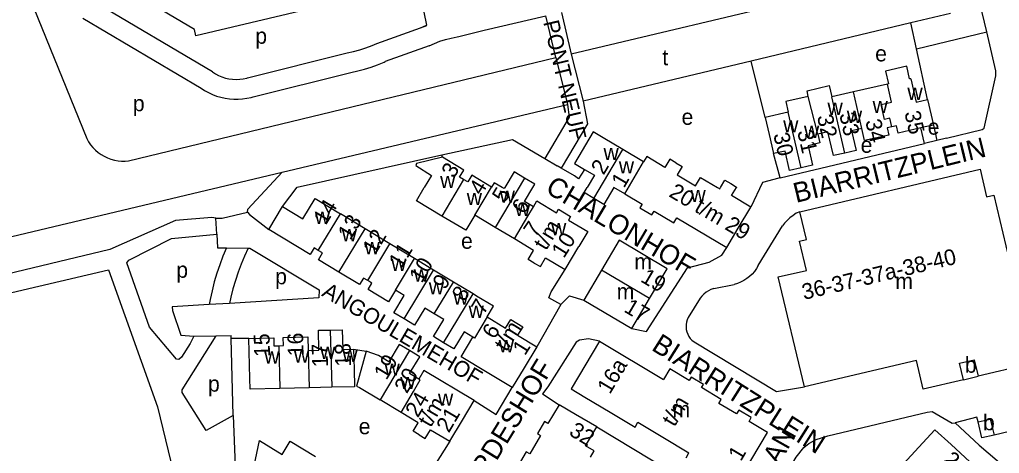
# Model space of a CAD drawing. Extents: x 157768 to 159790, y 387230 to 389604.
# Drawn here: x 159107.4 to 159355, y 388182.9 to 388292.4 of the extents above; entities that cross this region are included whole.
import ezdxf

# ---------------------------------------------------------------- set-up
doc = ezdxf.new("R2010")
doc.units = 0
for name, color, linetype in [('BLT_Basislijn', 7, 'Continuous'), ('BLT_Bebouwing', 7, 'Continuous'), ('BLT_Centroide', 7, 'Continuous'), ('BLT_Huisnummer', 7, 'Continuous'), ('BLT_Huisnummer_reeks', 7, 'Continuous'), ('BLT_Onderverdeling_panden', 7, 'Continuous'), ('BLT_Straatnaam', 7, 'Continuous'), ('BLT_Straatnaam_verkleind', 7, 'Continuous')]:
    doc.layers.add(name, color=color, linetype=linetype)

msp = doc.modelspace()

# ---------------------------------------------------------------- linework, layer by layer
at = {"layer": 'BLT_Basislijn'}
for p, q in [((159091.74, 388343.13), (159124.39, 388262.36)), ((159340.07, 388305.87), (159246.76, 388283.66)), ((159208.53, 388299.14), (159210.25, 388291)), ((159156.14, 388279.2), (159125.96, 388297.05)), ((159123.41, 388292.75), (159153.27, 388275.11)), ((159224.79, 388289.73), (159240.35, 388293.36)), ((159242.89, 388282.87), (159240.35, 388293.36)), ((159244.36, 388294.18), (159246.76, 388283.66)), ((159342.61, 388293.98), (159332.6, 388291.59)), ((159197.71, 388286.37), (159208.71, 388290.31)), ((159208.71, 388290.31), (159210.25, 388291)), ((159208.71, 388290.31), (159210.27, 388290.88)), ((159210.25, 388291), (159210.27, 388290.88)), ((159332.6, 388291.59), (159292.28, 388281.95)), ((159334.04, 388285.04), (159332.6, 388291.59)), ((159218.39, 388288.14), (159224.79, 388289.73)), ((159334.04, 388285.04), (159351.76, 388289.35)), ((159210.86, 388285.8), (159199.77, 388281.81)), ((159336.84, 388272.25), (159334.04, 388285.04)), ((159134.94, 388256.76), (159242.89, 388282.87)), ((159165.04, 388277.71), (159190.2, 388284)), ((159242.89, 388282.87), (159245.81, 388270.99)), ((159246.76, 388283.66), (159249.81, 388271.8)), ((159292.28, 388281.95), (159249.81, 388271.8)), ((159295.8, 388267.7), (159292.28, 388281.95)), ((159166.45, 388272.91), (159191.14, 388279.09)), ((159173.76, 388253.87), (159245.81, 388270.99)), ((159336.01, 388261.13), (159335.14, 388265.06)), ((159338.32, 388265.79), (159339.12, 388261.89)), ((159299.59, 388252.48), (159336.01, 388261.13)), ((159339.12, 388261.89), (159336.01, 388261.13)), ((159341.56, 388262.48), (159339.12, 388261.89)), ((159214.24, 388257.63), (159214.08, 388258.28)), ((159299.59, 388252.48), (159297.89, 388258.56)), ((159240.13, 388257.3), (159243.2, 388255.5)), ((159244.22, 388254.91), (159243.2, 388255.5)), ((159072.65, 388229.84), (159173.76, 388253.87)), ((159157.22, 388238.19), (159157, 388242.26)), ((159294.06, 388230.28), (159300.13, 388240.3)), ((159159.68, 388234.75), (159165.16, 388234.7)), ((159282.79, 388224.52), (159287.92, 388225.51)), ((159160.45, 388220.75), (159155.29, 388220.43)), ((159244.17, 388220.45), (159238.1, 388209.75)), ((159279.37, 388222.1), (159276.34, 388217.19)), ((159151.41, 388212.47), (159157.1, 388212.57)), ((159157.1, 388212.57), (159160.9, 388212.61)), ((159160.92, 388211.88), (159160.9, 388212.61)), ((159165.35, 388211.89), (159160.92, 388211.88)), ((159161.42, 388192.45), (159160.92, 388211.88)), ((159191.8, 388209.15), (159194.95, 388208.66)), ((159227.85, 388192.72), (159231.91, 388199.49)), ((159222.27, 388196.21), (159227.85, 388192.72)), ((159161.42, 388192.45), (159161.88, 388179.71)), ((159349.24, 388191.99), (159343.75, 388190.61)), ((159349.6, 388190.8), (159349.24, 388191.99)), ((159253.22, 388189.54), (159271.54, 388178.54))]:
    msp.add_line(p, q, dxfattribs=at)
for points in [[(159157, 388242.26), (159155.97, 388242.43), (159146.83, 388241.67), (159130.24, 388234.39), (159100, 388227.11), (159064.74, 388220.79), (159062.92, 388221.16), (159061.26, 388221.92), (159059.25, 388226.14), (159029.7, 388297.31), (159027.96, 388302.08), (159041.91, 388312.83), (159071.96, 388335.15), (159080.67, 388338.54)], [(159351.76, 388289.35), (159349.92, 388297), (159350.27, 388302.61), (159350.08, 388304.17), (159347.92, 388313.42)], [(159151.59, 388289.89), (159128.59, 388303.52), (159127.52, 388308.27)], [(159202.88, 388300.44), (159151.95, 388288.3), (159151.59, 388289.89)], [(159210.86, 388285.8), (159212.22, 388286.4), (159213.61, 388286.93), (159215.03, 388287.38), (159216.48, 388287.76), (159217.94, 388288.06), (159218.39, 388288.14)], [(159341.56, 388262.48), (159350.6, 388264.68), (159351.14, 388265.03), (159354.06, 388278.21), (159354.06, 388279.48), (159351.76, 388289.35)], [(159190.2, 388284), (159191.8, 388284.34), (159193.38, 388284.77), (159194.94, 388285.27), (159196.48, 388285.84), (159197.71, 388286.37)], [(159191.14, 388279.09), (159192.85, 388279.45), (159194.55, 388279.9), (159196.23, 388280.42), (159197.88, 388281.02), (159199.5, 388281.69), (159199.77, 388281.81)], [(159156.14, 388279.2), (159156.91, 388278.7), (159157.72, 388278.28), (159158.56, 388277.93), (159159.42, 388277.65), (159160.31, 388277.45), (159161.21, 388277.33), (159162.12, 388277.29), (159163.03, 388277.33), (159163.93, 388277.45), (159164.82, 388277.65), (159165.04, 388277.71)], [(159153.27, 388275.11), (159154.18, 388274.51), (159155.15, 388273.97), (159156.16, 388273.5), (159157.19, 388273.11), (159158.25, 388272.79), (159159.33, 388272.55), (159160.43, 388272.38), (159161.53, 388272.3), (159162.64, 388272.3), (159163.74, 388272.38), (159164.84, 388272.53), (159165.92, 388272.77), (159166.45, 388272.91)], [(159245.81, 388270.99), (159246.24, 388267.81), (159240.13, 388257.3)], [(159249.81, 388271.8), (159250.92, 388266.11), (159244.22, 388254.91)], [(159124.39, 388262.36), (159124.85, 388261.56), (159125.37, 388260.81), (159125.95, 388260.11), (159126.59, 388259.46), (159127.29, 388258.87), (159128.03, 388258.34), (159128.82, 388257.88), (159129.65, 388257.49), (159130.51, 388257.17), (159131.39, 388256.93), (159132.29, 388256.77), (159133.2, 388256.69), (159134.11, 388256.69), (159134.94, 388256.76)], [(159214.08, 388258.28), (159231.99, 388262.1), (159240.13, 388257.3)], [(159173.87, 388245.18), (159177.53, 388250.12), (159214.08, 388258.28)], [(159164.99, 388243.79), (159165.06, 388244.54), (159173.76, 388253.87)], [(159250.14, 388254.57), (159248.61, 388252.2), (159247.64, 388252.94), (159244.22, 388254.91)], [(159299.59, 388252.48), (159299.2, 388252.38), (159295.08, 388251.3), (159292.14, 388245.08)], [(159157, 388242.26), (159158.59, 388242.24), (159164.99, 388243.79)], [(159164.99, 388243.79), (159165.55, 388243.19), (159170.38, 388239.4)], [(159304.54, 388243.86), (159303.65, 388243.49), (159302.83, 388242.95), (159302.05, 388242.35), (159301.33, 388241.68), (159300.66, 388240.97), (159300.13, 388240.3)], [(159151.41, 388212.47), (159150.56, 388210.63), (159148.33, 388207.19), (159147.67, 388206.61), (159147.06, 388206.64), (159140.21, 388214.74), (159134.48, 388230.98), (159135.05, 388231.62), (159145.78, 388237.16), (159157.22, 388238.19)], [(159157.22, 388238.19), (159157.44, 388234.77), (159159.68, 388234.75)], [(159159.68, 388234.75), (159158.8, 388232.64), (159158, 388230.5), (159157.27, 388228.34), (159156.61, 388226.15), (159156.04, 388223.94), (159155.54, 388221.71), (159155.29, 388220.43)], [(159165.16, 388234.7), (159165.62, 388234.7), (159183.11, 388224.14), (159182.99, 388222.13), (159160.45, 388220.75)], [(159165.16, 388234.7), (159164.25, 388232.7), (159163.4, 388230.68), (159162.64, 388228.62), (159161.94, 388226.54), (159161.33, 388224.43), (159160.79, 388222.3), (159160.45, 388220.75)], [(159262.13, 388214.41), (159265.84, 388213.61), (159276.13, 388229.68), (159281.61, 388231.14), (159284.84, 388232.96), (159286.09, 388234.85)], [(159083.6, 388219.22), (159100, 388222.27), (159129.92, 388229.22), (159142.28, 388194.61), (159151.8, 388155.41), (159151.99, 388153.74), (159100, 388146.19), (159077.37, 388143.65)], [(159244.17, 388220.45), (159241.1, 388222.13), (159241.76, 388223.68), (159245.24, 388229.33)], [(159294.06, 388230.28), (159293.6, 388229.52), (159293.07, 388228.81), (159292.48, 388228.15), (159291.83, 388227.54), (159291.12, 388227), (159290.38, 388226.52), (159289.59, 388226.11), (159288.77, 388225.78), (159287.92, 388225.51)], [(159282.79, 388224.52), (159282.1, 388224.27), (159281.45, 388223.94), (159280.84, 388223.55), (159280.27, 388223.1), (159279.76, 388222.58), (159279.37, 388222.1)], [(159244.17, 388220.45), (159246.35, 388222.69), (159249.98, 388221.57)], [(159155.29, 388220.43), (159146, 388219.87), (159146.07, 388218.91), (159148.2, 388212.73), (159151.41, 388212.47)], [(159276.34, 388217.19), (159276.09, 388216.62), (159275.92, 388216.02), (159275.82, 388215.4), (159275.8, 388214.78), (159275.87, 388214.16), (159276.01, 388213.55), (159276.22, 388212.96), (159276.52, 388212.41), (159276.88, 388211.9), (159277.3, 388211.44), (159277.81, 388211.01)], [(159161.42, 388192.45), (159154.6, 388188.62), (159148.49, 388198.28), (159148.49, 388198.91), (159157.1, 388212.57)], [(159253.94, 388211.17), (159251.13, 388211.81), (159248.9, 388211.46), (159248.01, 388210.95), (159240.91, 388199.7), (159239.53, 388197.88), (159243.72, 388195.15)], [(159277.81, 388211.01), (159298.69, 388198.45), (159305.72, 388199.63)], [(159367.56, 388196.67), (159368.81, 388191.1), (159353.6, 388187.48)], [(159290.4, 388146.08), (159289.52, 388146.61), (159286.26, 388149.06), (159286.02, 388151.43), (159286.51, 388152.99), (159303.65, 388181.88), (159305.56, 388184.36), (159306.86, 388185.33), (159308.64, 388186.36), (159311.58, 388187.32), (159336.72, 388193.3), (159337.98, 388193.45), (159343.02, 388190.48), (159343.75, 388190.61)], [(159343.75, 388190.61), (159349.87, 388184.9), (159358.96, 388177.22)], [(159216.13, 388185.92), (159212.26, 388179.84), (159217.86, 388176.11)]]:
    msp.add_lwpolyline(points, dxfattribs=at)
at = {"layer": 'BLT_Bebouwing'}
for p, q in [((159326.66, 388276.13), (159318.09, 388274.17)), ((159318.09, 388274.17), (159312.63, 388272.92)), ((159336.84, 388272.25), (159338.32, 388265.79)), ((159301.63, 388269.03), (159295.8, 388267.7)), ((159265.09, 388256.52), (159259.86, 388259.61)), ((159170.38, 388239.4), (159173.87, 388245.18)), ((159194.72, 388239.58), (159188.46, 388243.36)), ((159227.55, 388239.92), (159222.41, 388242.99)), ((159288.98, 388239.74), (159292.14, 388245.08)), ((159200.99, 388235.8), (159194.72, 388239.58)), ((159232.42, 388237.01), (159227.55, 388239.92)), ((159286.09, 388234.85), (159288.98, 388239.74)), ((159207.21, 388232.06), (159200.99, 388235.8)), ((159245.24, 388229.33), (159248.69, 388235.1)), ((159212.02, 388229.16), (159207.21, 388232.06)), ((159217.03, 388226.14), (159212.02, 388229.16)), ((159254.43, 388229.12), (159249.98, 388221.57)), ((159221.99, 388223.14), (159217.03, 388226.14)), ((159249.98, 388221.57), (159262.13, 388214.41)), ((159262.13, 388214.41), (159266.58, 388221.96)), ((159253.94, 388211.17), (159270.09, 388201.51)), ((159238.1, 388209.75), (159234.92, 388204.48)), ((159234.92, 388204.48), (159231.91, 388199.49)), ((159345.87, 388201.46), (159349.58, 388202.33)), ((159180.6, 388199.44), (159173.14, 388199.26)), ((159186.27, 388199.57), (159180.6, 388199.44)), ((159203.8, 388193.2), (159198.49, 388196.38)), ((159219.32, 388191.26), (159222.27, 388196.21)), ((159250.27, 388197.05), (159256.65, 388193.23)), ((159247.86, 388192.71), (159243.72, 388195.15)), ((159256.65, 388193.23), (159262.91, 388189.49)), ((159216.13, 388185.92), (159219.32, 388191.26)), ((159262.91, 388189.49), (159263.64, 388190.71)), ((159263.64, 388190.71), (159269.92, 388186.95)), ((159269.92, 388186.95), (159276.54, 388182.99)), ((159342.76, 388185.07), (159347.47, 388180.74)), ((159275.81, 388181.77), (159276.54, 388182.99))]:
    msp.add_line(p, q, dxfattribs=at)
for points in [[(159332.57, 388277.48), (159332.29, 388277.41), (159331.56, 388280.63), (159326.2, 388279.41), (159326.93, 388276.19), (159326.66, 388276.13)], [(159332.57, 388277.48), (159333.92, 388271.58), (159336.84, 388272.25)], [(159306.69, 388273.01), (159306.37, 388274.44), (159311.99, 388275.74), (159312.63, 388272.92)], [(159306.69, 388273.01), (159300.98, 388271.71), (159301.63, 388269.03)], [(159295.8, 388267.7), (159296.78, 388263.43), (159297.89, 388258.56)], [(159327.76, 388265.32), (159326.59, 388265.05), (159327.01, 388263.24), (159320.91, 388261.84), (159320.21, 388264.9)], [(159335.14, 388265.06), (159329.36, 388263.74), (159328.93, 388265.58), (159327.76, 388265.32)], [(159338.32, 388265.79), (159335.4, 388265.12), (159335.14, 388265.06)], [(159259.86, 388259.61), (159254.88, 388262.56), (159252.33, 388264.07), (159247.6, 388256.06), (159250.14, 388254.57)], [(159309.06, 388263.44), (159309.57, 388261.25), (159306.63, 388260.57), (159307.76, 388255.62), (159304.85, 388254.96)], [(159315.88, 388258.71), (159313.01, 388258.05), (159311.64, 388264.03), (159309.06, 388263.44)], [(159320.21, 388264.9), (159317.62, 388264.31), (159318.75, 388259.37), (159315.88, 388258.71)], [(159214.24, 388257.63), (159207.73, 388256.07), (159207.52, 388255.59), (159211.5, 388253.05), (159209.68, 388250)], [(159219.6, 388252.04), (159218.57, 388252.65), (159219.62, 388254.41), (159214.24, 388257.63)], [(159273.26, 388256.25), (159271.71, 388257.16), (159270.48, 388255.07), (159265.86, 388257.82), (159265.09, 388256.52)], [(159304.85, 388254.96), (159301.94, 388254.29), (159300.81, 388259.22), (159297.89, 388258.56)], [(159273.26, 388256.25), (159274.8, 388255.34), (159273.55, 388253.22), (159278.21, 388250.47)], [(159226.67, 388250.12), (159221.65, 388253.12), (159220.64, 388251.42), (159219.6, 388252.04)], [(159234.99, 388252.39), (159232.38, 388253.95), (159230.02, 388250)], [(159250.14, 388254.57), (159252.63, 388253.11), (159250.79, 388250)], [(159304.54, 388243.86), (159350.07, 388254.66), (159351.72, 388247.64), (159353.55, 388248.07), (159361.87, 388212.9), (159360.06, 388212.47), (159361.78, 388205.22), (159349.58, 388202.33)], [(159229.38, 388250), (159227.33, 388251.22), (159226.67, 388250.12)], [(159237.1, 388250), (159237.6, 388250.83), (159234.99, 388252.39)], [(159278.21, 388250.47), (159279.45, 388252.56), (159283.78, 388250)], [(159284.5, 388250), (159285.62, 388251.88), (159287.1, 388251)], [(159287.1, 388251), (159288.58, 388250.12), (159288.51, 388250)], [(159214.1, 388242.81), (159207.68, 388246.65), (159209.68, 388250)], [(159230.02, 388250), (159229.85, 388249.72), (159229.38, 388250)], [(159237.27, 388245.15), (159235.01, 388246.5), (159237.1, 388250)], [(159252.53, 388247.23), (159250.02, 388248.71), (159250.79, 388250)], [(159260.32, 388248.41), (159257.56, 388250), (159255.04, 388245.75), (159252.53, 388247.23)], [(159260.32, 388248.41), (159264.7, 388245.82), (159264.15, 388244.89), (159267.18, 388243.1), (159267.74, 388244.05), (159272.71, 388241.11), (159273.43, 388242.34), (159286.09, 388234.85)], [(159283.78, 388250), (159284.32, 388249.68), (159284.5, 388250)], [(159292.14, 388245.08), (159287.29, 388247.95), (159288.51, 388250)], [(159173.87, 388245.18), (159179.01, 388242.08), (159182.1, 388247.2), (159188.46, 388243.36)], [(159237.27, 388245.15), (159238.1, 388246.6), (159243.03, 388243.65), (159243.54, 388244.51), (159246.63, 388242.67), (159246.1, 388241.78), (159250.95, 388238.89), (159248.69, 388235.1)], [(159222.41, 388242.99), (159220.15, 388239.2), (159214.1, 388242.81)], [(159305.72, 388199.63), (159299.1, 388227.48), (159306.19, 388229.08), (159304.45, 388236.42), (159306.2, 388236.84), (159304.54, 388243.86)], [(159182.89, 388234.1), (159181.83, 388234.74), (159180.84, 388233.1), (159170.38, 388239.4)], [(159237.47, 388230.94), (159235.95, 388231.85), (159237.29, 388234.11), (159232.42, 388237.01)], [(159266.58, 388221.96), (159271.03, 388229.5), (159258.89, 388236.67), (159254.43, 388229.12)], [(159188.12, 388228.63), (159182.92, 388231.76), (159183.94, 388233.47), (159182.89, 388234.1)], [(159237.47, 388230.94), (159238.99, 388230.03), (159240.33, 388232.27), (159245.24, 388229.33)], [(159195.39, 388226.51), (159194.32, 388227.15), (159193.32, 388225.49), (159188.12, 388228.63)], [(159202.39, 388224.06), (159200.63, 388221.14), (159195.48, 388224.25), (159196.45, 388225.87), (159195.39, 388226.51)], [(159204.58, 388216.81), (159201.97, 388218.38), (159204.6, 388222.73), (159202.39, 388224.06)], [(159225.55, 388217.32), (159227.18, 388220.02), (159222.9, 388222.6), (159221.99, 388223.14)], [(159212.19, 388218.11), (159209.79, 388219.56), (159207.19, 388215.24), (159204.58, 388216.81)], [(159214.55, 388210.79), (159211.98, 388212.34), (159214.59, 388216.67), (159212.19, 388218.11)], [(159225.55, 388217.32), (159230.22, 388214.5), (159231.52, 388216.66), (159233.03, 388215.75)], [(159233.03, 388215.75), (159234.54, 388214.84), (159233.24, 388212.68), (159238.1, 388209.75)], [(159180.37, 388208.88), (159183.04, 388208.94), (159182.92, 388213.94), (159185.93, 388214.01)], [(159185.93, 388214.01), (159188.93, 388214.09), (159189.05, 388209.09), (159191.8, 388209.15)], [(159221.97, 388212.2), (159219.71, 388213.55), (159217.12, 388209.24), (159214.55, 388210.79)], [(159165.35, 388211.89), (159171.65, 388212.04), (159171.7, 388210.02), (159172.88, 388210.04)], [(159173.14, 388199.26), (159165.65, 388199.08), (159165.59, 388201.75), (159165.35, 388211.89)], [(159172.88, 388210.04), (159174.07, 388210.07), (159174.02, 388212.11), (159180.29, 388212.26), (159180.37, 388208.88)], [(159225.54, 388203.33), (159219, 388207.27), (159221.97, 388212.2)], [(159253.94, 388211.17), (159246.75, 388199.16), (159250.27, 388197.05)], [(159191.8, 388209.15), (159191.92, 388204.16), (159192.03, 388199.71), (159186.27, 388199.57)], [(159194.95, 388208.66), (159192.53, 388199.87), (159193.3, 388199.47), (159198.49, 388196.38)], [(159205.92, 388208.82), (159203.33, 388210.36), (159200.73, 388206.01), (159198.14, 388207.56), (159194.95, 388208.66)], [(159208.28, 388201.63), (159205.96, 388203.01), (159208.51, 388207.27), (159205.92, 388208.82)], [(159345.87, 388201.46), (159335.69, 388199.05), (159333.98, 388206.33), (159305.72, 388199.63)], [(159222.27, 388196.21), (159209.57, 388203.8), (159208.28, 388201.63)], [(159231.91, 388199.49), (159225.54, 388203.33)], [(159280.2, 388200.27), (159277.09, 388202.13), (159276.6, 388201.31), (159271.74, 388204.22), (159270.09, 388201.51)], [(159284.08, 388195.49), (159284.68, 388196.49), (159279.72, 388199.46), (159280.2, 388200.27)], [(159243.72, 388195.15), (159240.9, 388190.37), (159240.01, 388190.9), (159238.24, 388187.9), (159239.07, 388187.41), (159236.31, 388182.73), (159235.44, 388183.24), (159227.99, 388170.63), (159225.81, 388171.92), (159218.19, 388159.02)], [(159289.12, 388193.81), (159288.54, 388192.83), (159284.08, 388195.49)], [(159288.17, 388174.38), (159296.4, 388188.14), (159291.71, 388190.94), (159292.29, 388191.91), (159289.12, 388193.81)], [(159208.4, 388187.55), (159206.88, 388188.46), (159208.15, 388190.6), (159203.8, 388193.2)], [(159253.22, 388189.54), (159247.86, 388192.71)], [(159349.6, 388190.8), (159352.66, 388191.48), (159353.6, 388187.48)], [(159353.6, 388187.48), (159350.55, 388186.79), (159349.6, 388190.8)], [(159208.4, 388187.55), (159209.92, 388186.65), (159211.23, 388188.85), (159216.13, 388185.92)], [(159251.68, 388181.92), (159252.62, 388183.51), (159250.43, 388184.8), (159253.22, 388189.54)], [(159342.76, 388185.07), (159338.65, 388188.84), (159328.65, 388177.94), (159331.09, 388175.53)], [(159165.65, 388174.94), (159168, 388186.08), (159173.78, 388182.61), (159175.78, 388185.95), (159182.21, 388182.1)]]:
    msp.add_lwpolyline(points, dxfattribs=at)
at = {"layer": 'BLT_Onderverdeling_panden'}
for p, q in [((159309.06, 388263.44), (159306.69, 388273.01)), ((159315.88, 388258.71), (159312.63, 388272.92)), ((159320.21, 388264.9), (159318.09, 388274.17)), ((159304.85, 388254.96), (159301.63, 388269.03)), ((159252.53, 388247.23), (159259.86, 388259.61)), ((159260.32, 388248.41), (159265.09, 388256.52)), ((159219.6, 388252.04), (159214.1, 388242.81)), ((159234.99, 388252.39), (159227.55, 388239.92)), ((159222.41, 388242.99), (159226.67, 388250.12)), ((159182.89, 388234.1), (159188.46, 388243.36)), ((159232.42, 388237.01), (159235.85, 388242.75)), ((159235.85, 388242.75), (159237.27, 388245.15)), ((159188.12, 388228.63), (159194.72, 388239.58)), ((159195.39, 388226.51), (159200.99, 388235.8)), ((159202.39, 388224.06), (159207.21, 388232.06)), ((159204.58, 388216.81), (159212.02, 388229.16)), ((159266.58, 388221.96), (159254.43, 388229.12)), ((159212.19, 388218.11), (159217.03, 388226.14)), ((159214.55, 388210.79), (159221.99, 388223.14)), ((159225.55, 388217.32), (159222.34, 388211.99)), ((159185.93, 388214.01), (159186.27, 388199.57)), ((159222.34, 388211.99), (159221.97, 388212.2)), ((159172.88, 388210.04), (159173.14, 388199.26)), ((159180.37, 388208.88), (159180.6, 388199.44)), ((159205.92, 388208.82), (159198.49, 388196.38)), ((159203.8, 388193.2), (159206.96, 388198.51))]:
    msp.add_line(p, q, dxfattribs=at)
for points in [[(159327.76, 388265.32), (159327.26, 388267.52), (159325.97, 388267.22), (159325.11, 388271), (159327.69, 388271.59), (159326.66, 388276.13)], [(159345.87, 388201.46), (159344.87, 388205.66), (159348.58, 388206.53), (159349.58, 388202.33)], [(159206.96, 388198.51), (159208.66, 388201.4), (159208.28, 388201.63)]]:
    msp.add_lwpolyline(points, dxfattribs=at)

# ---------------------------------------------------------------- texts
at = {"layer": 'BLT_Centroide'}
for s, p in [('p', (159166.97, 388286.31)), ('e', (159323.58, 388281.85)), ('t', (159269.8, 388280.89)), ('w', (159331.72, 388272.11)), ('p', (159136.04, 388269.26)), ('w', (159311.53, 388268.33)), ('w', (159322.92, 388268.8)), ('e', (159274.67, 388265.84)), ('w', (159316.42, 388266.31)), ('w', (159300.33, 388263.92)), ('w', (159305.59, 388262.53)), ('e', (159336.86, 388263.35)), ('e', (159319.91, 388258.77)), ('w', (159254.94, 388256.92)), ('w', (159258.81, 388253.56)), ('w', (159213.66, 388249.88)), ('w', (159220.39, 388245.58)), ('w', (159228.7, 388246.14)), ('w', (159276.92, 388246.34)), ('w', (159232.58, 388242.81)), ('w', (159182, 388240.83)), ('w', (159241.69, 388237.97)), ('w', (159188.81, 388236.45)), ('w', (159194.56, 388233.16)), ('e', (159218.95, 388234.53)), ('w', (159201.3, 388228.94)), ('m', (159262.73, 388229.31)), ('p', (159147.01, 388227.21)), ('p', (159172, 388225.56)), ('w', (159207, 388226.27)), ('w', (159210.8, 388223.03)), ('m', (159328.67, 388224.38)), ('w', (159216.98, 388220.45)), ('m', (159258.28, 388221.75)), ('w', (159220.86, 388217.08)), ('w', (159228.48, 388208.41)), ('w', (159169.23, 388205.56)), ('w', (159176.73, 388205.77)), ('w', (159183.33, 388206.72)), ('w', (159188.97, 388205.94)), ('b', (159346.23, 388203.23)), ('w', (159199.61, 388202.47)), ('p', (159155.02, 388198.45)), ('w', (159203.58, 388199.12)), ('w', (159213.12, 388194.88)), ('m', (159272.38, 388192)), ('e', (159193.1, 388187.7)), ('b', (159350.82, 388188.7))]:
    msp.add_text(s, height=4, dxfattribs=at).set_placement(p)
at = {"layer": 'BLT_Huisnummer'}
for s, rotation, p in [('32', 282.883, (159308.86, 388267.98)), ('33', 282.883, (159314.49, 388268.51)), ('35', 282.883, (159330.94, 388268.93)), ('34', 282.883, (159321.06, 388266.82)), ('30', 282.883, (159297.82, 388263.42)), ('31', 282.883, (159303.86, 388264.14)), ('3', 59.1652, (159217.17, 388252.17)), ('2', 59.3796, (159254.97, 388252.97)), ('1', 59.6357, (159260.13, 388249.68)), ('4', 59.152, (159224.15, 388247.83)), ('5', 59.1708, (159229.95, 388245.92)), ('14', 58.9148, (159184.8, 388240.32)), ('6', 59.1614, (159234.94, 388243.05)), ('13', 58.9148, (159190.96, 388236.51)), ('12', 58.9148, (159197.22, 388232.8)), ('11', 58.9148, (159203.83, 388229.36)), ('10', 58.9148, (159209, 388225.66)), ('9', 58.9148, (159214.91, 388223.99)), ('19', 329.4605, (159264.07, 388226.38)), ('8', 58.9148, (159219.79, 388221.01)), ('7', 58.9148, (159224.68, 388217.71)), ('17', 329.4605, (159259.86, 388218.77)), ('16', 91.3596, (159179.19, 388207.44)), ('15', 91.3596, (159170.7, 388207.25)), ('17', 91.3596, (159185.35, 388204.68)), ('18', 91.3596, (159191.18, 388204.8)), ('19', 59.1515, (159200.1, 388201.18)), ('20', 59.1396, (159205.26, 388197.77))]:
    msp.add_text(s, height=4, rotation=rotation, dxfattribs=at).set_placement(p)
at = {"layer": 'BLT_Huisnummer_reeks'}
for s, rotation, p in [('20 t/m 29', 329.625, (159271.24, 388247.87)), ('7', 55.6256, (159237.73, 388237.21)), ('t/m', 58.6527, (159240.42, 388233.9)), ('10', 57.725, (159244.93, 388231.95)), ('36-37-37a-38-40', 13.3029, (159305.59, 388221.61)), ('6', 58.056, (159227.4, 388211.49)), ('t/m', 58.056, (159230.43, 388208.35)), ('1', 58.056, (159235.1, 388207.37)), ('16a', 59.2469, (159256.55, 388197.6)), ('24', 59.6701, (159208.05, 388191.69)), ('t/m', 59.6701, (159211.27, 388189.21)), ('t/m', 59.2469, (159272.87, 388189.37)), ('21', 59.6701, (159215.88, 388187.85)), ('32', 328.6868, (159245.99, 388187.64)), ('1', 59.2469, (159289.64, 388180.66)), ('24', 316.1794, (159340.48, 388180.9))]:
    msp.add_text(s, height=4, rotation=rotation, dxfattribs=at).set_placement(p)
at = {"layer": 'BLT_Straatnaam'}
for s, rotation, p in [('BIARRITZPLEIN', 13.7106, (159303.58, 388246.1)), ('CHALONHOF', 329.3303, (159240, 388248.92)), ('BIARRITZPLEIN', 327.7106, (159266.81, 388209.12)), ('LOURDESHOF', 58.5182, (159218.21, 388164.92)), ('PERPIGNANLAAN', 60.6315, (159275.94, 388138.23))]:
    msp.add_text(s, height=5, rotation=rotation, dxfattribs=at).set_placement(p)
at = {"layer": 'BLT_Straatnaam_verkleind'}
for s, rotation, p in [('PONT NEUF', 283.2825, (159239.69, 388291.77)), ('ANGOULEMEHOF', 329.6188, (159183.53, 388222.77))]:
    msp.add_text(s, height=4, rotation=rotation, dxfattribs=at).set_placement(p)

doc.saveas('drawing.dxf')
